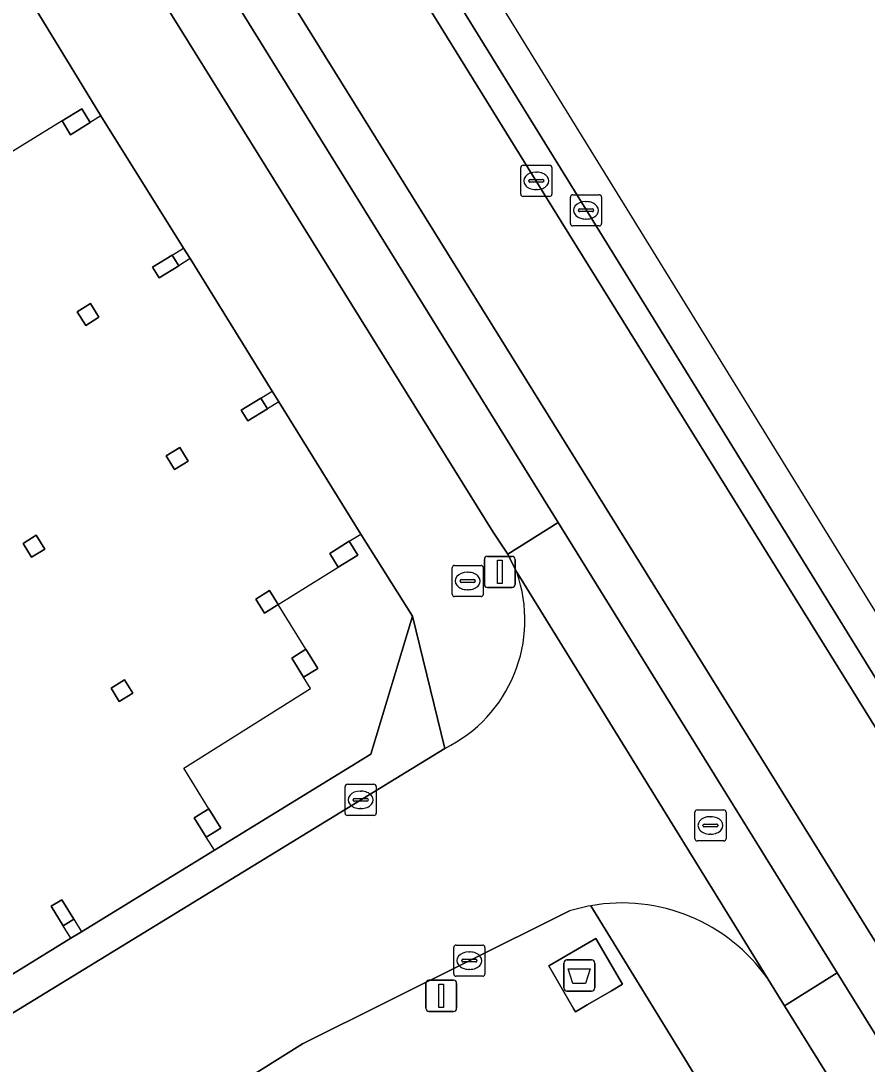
# Model space of a CAD drawing. Extents: x 159888 to 160761, y 384031 to 384750.
# Drawn here: x 160598.52 to 160625.68, y 384321.23 to 384354.7 of the extents above; entities that cross this region are included whole.
import ezdxf

# ---------------------------------------------------------------- set-up
doc = ezdxf.new("R2010")
doc.units = 0
for name, color, linetype in [('IMGEO_Afval_apart_plaats', 7, 'Continuous'), ('IMGEO_Berm_open', 7, 'Continuous'), ('IMGEO_Brandkraan', 7, 'Continuous'), ('IMGEO_Erf', 7, 'Continuous'), ('IMGEO_Kolk', 7, 'Continuous'), ('IMGEO_Lichtmast', 7, 'Continuous'), ('IMGEO_Pand', 7, 'Continuous'), ('IMGEO_Pand_overbouw', 7, 'Continuous'), ('IMGEO_Parkeervlak_gesloten', 7, 'Continuous'), ('IMGEO_Rijbaan_lokaal_gesloten', 7, 'Continuous'), ('IMGEO_Rijbaan_lokaal_open', 7, 'Continuous'), ('IMGEO_Rioolput', 7, 'Continuous'), ('IMGEO_Voetpad_gesloten', 7, 'Continuous'), ('IMGEO_Voetpad_open', 7, 'Continuous')]:
    doc.layers.add(name, color=color, linetype=linetype)

msp = doc.modelspace()

# ---------------------------------------------------------------- linework, layer by layer
at = {"layer": 'IMGEO_Afval_apart_plaats'}
for p, q in [((160615.944, 384323.673), (160615.944, 384324.473)), ((160615.944, 384324.473), (160615.944, 384323.673)), ((160616.044, 384324.573), (160616.834, 384324.573)), ((160616.834, 384324.573), (160616.044, 384324.573)), ((160616.934, 384324.473), (160616.934, 384323.673)), ((160616.934, 384323.673), (160616.934, 384324.473)), ((160616.834, 384323.573), (160616.044, 384323.573)), ((160616.044, 384323.573), (160616.834, 384323.573))]:
    msp.add_line(p, q, dxfattribs=at)
msp.add_lwpolyline([(160616.087, 384324.287), (160616.791, 384324.287), (160616.642, 384323.817), (160616.236, 384323.817), (160616.087, 384324.287)], dxfattribs=at)
for centre, start, end in [((160616.044, 384324.473), 90, 180), ((160616.044, 384324.473), 90, 180), ((160616.834, 384324.473), 0, 90), ((160616.834, 384324.473), 360, 90), ((160616.044, 384323.673), 180, 270), ((160616.044, 384323.673), 180, 270), ((160616.834, 384323.673), 270, 0), ((160616.834, 384323.673), 270, 0)]:
    msp.add_arc(centre, 0.1, start, end, dxfattribs=at)
at = {"layer": 'IMGEO_Berm_open'}
msp.add_lwpolyline([(160573.734, 384418.106), (160547.482, 384460.166), (160546.333, 384462.102), (160545.604, 384461.675), (160546.003, 384460.9), (160546.729, 384459.74), (160564.541, 384431.158), (160615.861, 384348.269), (160631.369, 384323.299), (160632.074, 384323.722), (160631.044, 384325.378)], close=True, dxfattribs=at)
at = {"layer": 'IMGEO_Brandkraan'}
for p, q in [((160612.359, 384336.304), (160612.359, 384337.156)), ((160612.434, 384337.23), (160613.286, 384337.23)), ((160613.36, 384337.156), (160613.36, 384336.304)), ((160612.618, 384336.724), (160612.618, 384336.736)), ((160612.661, 384336.773), (160613.059, 384336.773)), ((160612.847, 384337.01), (160612.872, 384337.01)), ((160613.102, 384336.736), (160613.102, 384336.724)), ((160613.056, 384336.687), (160612.658, 384336.687)), ((160612.87, 384336.45), (160612.845, 384336.45)), ((160613.286, 384336.23), (160612.434, 384336.23))]:
    msp.add_line(p, q, dxfattribs=at)
for points in [[(160612.359, 384336.304), (160612.359, 384337.156)], [(160612.434, 384337.23), (160613.286, 384337.23)], [(160613.36, 384337.156), (160613.36, 384336.304)], [(160613.286, 384336.23), (160612.434, 384336.23)]]:
    msp.add_lwpolyline(points, dxfattribs=at)
for centre, radius, start, end in [((160612.436, 384337.154), 0.0765, 91.552, 178.448), ((160612.436, 384337.154), 0.0765, 91.552, 178.448), ((160613.284, 384337.154), 0.0765, 1.552, 88.448), ((160613.284, 384337.154), 0.0765, 1.552, 88.448), ((160612.658, 384336.733), 0.0403, 85.8775, 175.7526), ((160612.655, 384336.723), 0.0366, 178.938, 274.7102), ((160613.059, 384336.73), 0.043, 264.8664, 352.4533), ((160613.063, 384336.735), 0.0386, 1.7309, 96.639), ((160612.436, 384336.306), 0.0765, 181.552, 268.448), ((160612.436, 384336.306), 0.0765, 181.552, 268.448), ((160613.284, 384336.306), 0.0765, 271.552, 358.448), ((160613.284, 384336.306), 0.0765, 271.552, 358.448)]:
    msp.add_arc(centre, radius, start, end, dxfattribs=at)
for centre, major_axis, ratio, start_param, end_param in [((160612.846, 384336.73), (-0.387, 0.002), 0.722429, 4.712389, 7.853982), ((160612.871, 384336.73), (-0.39, 0.002), 0.717154, 1.570796, 4.712389)]:
    msp.add_ellipse(centre, major_axis=major_axis, ratio=ratio, start_param=start_param, end_param=end_param, dxfattribs=at)
at = {"layer": 'IMGEO_Erf'}
msp.add_lwpolyline([(160566.993, 384306.736), (160571.974, 384309.253), (160572.443, 384308.324), (160586.028, 384315.337), (160590.108, 384317.85), (160589.869, 384318.218), (160595.657, 384321.842), (160595.889, 384321.422), (160596.143, 384321.577), (160595.584, 384322.484), (160595.862, 384322.654), (160600.124, 384325.268), (160600.464, 384325.477), (160604.727, 384328.091), (160609.747, 384331.17), (160611.084, 384335.6), (160609.425, 384338.231), (160606.794, 384342.482), (160606.584, 384342.823), (160603.953, 384347.074), (160603.742, 384347.414), (160601.085, 384351.65), (160600.365, 384352.829), (160597.222, 384357.971)], dxfattribs=at)
for points in [[(160600.471, 384351.881), (160600.745, 384351.439), (160600.116, 384351.05), (160599.842, 384351.492)], [(160603.376, 384347.187), (160603.587, 384346.847), (160602.958, 384346.458), (160602.747, 384346.798)], [(160600.328, 384345.364), (160600.752, 384345.629), (160601.023, 384345.197), (160600.599, 384344.932)], [(160606.217, 384342.595), (160606.428, 384342.255), (160605.799, 384341.866), (160605.588, 384342.206)], [(160603.186, 384340.745), (160603.621, 384341.012), (160603.887, 384340.577), (160603.452, 384340.31)], [(160598.587, 384337.934), (160599.013, 384338.196), (160599.285, 384337.752), (160598.859, 384337.49)], [(160609.058, 384338.003), (160609.332, 384337.561), (160608.703, 384337.172), (160608.429, 384337.614)], [(160606.496, 384336.424), (160606.775, 384335.973), (160606.334, 384335.699), (160606.055, 384336.15)], [(160607.209, 384334.254), (160607.667, 384334.538), (160608.046, 384333.926), (160607.588, 384333.642)], [(160601.413, 384333.293), (160601.846, 384333.559), (160602.108, 384333.135), (160601.675, 384332.869)], [(160604.083, 384329.132), (160604.55, 384329.421), (160604.933, 384328.8), (160604.466, 384328.511)], [(160599.83, 384326.502), (160600.213, 384325.881), (160599.873, 384325.671), (160599.49, 384326.292)]]:
    msp.add_lwpolyline(points, close=True, dxfattribs=at)
at = {"layer": 'IMGEO_Kolk'}
for p, q in [((160614.559, 384349.142), (160614.559, 384349.994)), ((160614.634, 384350.068), (160615.486, 384350.068)), ((160615.047, 384349.848), (160615.072, 384349.848)), ((160615.56, 384349.994), (160615.56, 384349.142)), ((160614.818, 384349.562), (160614.818, 384349.574)), ((160615.256, 384349.525), (160614.858, 384349.525)), ((160614.861, 384349.611), (160615.259, 384349.611)), ((160615.302, 384349.574), (160615.302, 384349.562)), ((160615.07, 384349.288), (160615.045, 384349.288)), ((160616.229, 384349.124), (160617.081, 384349.124)), ((160615.486, 384349.068), (160614.634, 384349.068)), ((160616.154, 384348.198), (160616.154, 384349.05)), ((160616.642, 384348.904), (160616.667, 384348.904)), ((160617.155, 384349.05), (160617.155, 384348.198)), ((160616.413, 384348.618), (160616.413, 384348.63)), ((160616.851, 384348.581), (160616.453, 384348.581)), ((160616.456, 384348.667), (160616.854, 384348.667)), ((160616.897, 384348.63), (160616.897, 384348.618)), ((160617.081, 384348.124), (160616.229, 384348.124)), ((160616.665, 384348.344), (160616.64, 384348.344)), ((160608.923, 384329.282), (160608.923, 384330.134)), ((160608.998, 384330.208), (160609.85, 384330.208)), ((160609.924, 384330.134), (160609.924, 384329.282)), ((160609.182, 384329.702), (160609.182, 384329.714)), ((160609.62, 384329.665), (160609.222, 384329.665)), ((160609.225, 384329.751), (160609.623, 384329.751)), ((160609.411, 384329.988), (160609.436, 384329.988)), ((160609.666, 384329.714), (160609.666, 384329.702)), ((160609.434, 384329.428), (160609.409, 384329.428)), ((160609.85, 384329.208), (160608.998, 384329.208)), ((160612.412, 384324.123), (160612.412, 384324.975)), ((160612.487, 384325.049), (160613.339, 384325.049)), ((160613.413, 384324.975), (160613.413, 384324.123)), ((160612.9, 384324.829), (160612.925, 384324.829)), ((160612.671, 384324.543), (160612.671, 384324.555)), ((160613.109, 384324.506), (160612.711, 384324.506)), ((160612.714, 384324.592), (160613.112, 384324.592)), ((160613.155, 384324.555), (160613.155, 384324.543)), ((160613.339, 384324.049), (160612.487, 384324.049)), ((160612.923, 384324.269), (160612.898, 384324.269))]:
    msp.add_line(p, q, dxfattribs=at)
for points in [[(160614.559, 384349.142), (160614.559, 384349.994)], [(160614.634, 384350.068), (160615.486, 384350.068)], [(160615.56, 384349.994), (160615.56, 384349.142)], [(160616.229, 384349.124), (160617.081, 384349.124)], [(160615.486, 384349.068), (160614.634, 384349.068)], [(160616.154, 384348.198), (160616.154, 384349.05)], [(160617.155, 384349.05), (160617.155, 384348.198)], [(160617.081, 384348.124), (160616.229, 384348.124)], [(160608.923, 384329.282), (160608.923, 384330.134)], [(160608.998, 384330.208), (160609.85, 384330.208)], [(160609.924, 384330.134), (160609.924, 384329.282)], [(160609.85, 384329.208), (160608.998, 384329.208)], [(160612.412, 384324.123), (160612.412, 384324.975)], [(160612.487, 384325.049), (160613.339, 384325.049)], [(160613.413, 384324.975), (160613.413, 384324.123)], [(160613.339, 384324.049), (160612.487, 384324.049)]]:
    msp.add_lwpolyline(points, dxfattribs=at)
for centre, radius, start, end in [((160614.636, 384349.992), 0.0765, 91.552, 178.448), ((160614.636, 384349.992), 0.0765, 91.552, 178.448), ((160615.484, 384349.992), 0.0765, 1.552, 88.448), ((160615.484, 384349.992), 0.0765, 1.552, 88.448), ((160614.858, 384349.571), 0.0403, 85.8775, 175.7526), ((160614.855, 384349.561), 0.0366, 178.938, 274.7102), ((160615.259, 384349.568), 0.043, 264.8664, 352.4533), ((160615.263, 384349.573), 0.0386, 1.7309, 96.639), ((160614.636, 384349.144), 0.0765, 181.552, 268.448), ((160614.636, 384349.144), 0.0765, 181.552, 268.448), ((160615.484, 384349.144), 0.0765, 271.552, 358.448), ((160615.484, 384349.144), 0.0765, 271.552, 358.448), ((160616.231, 384349.048), 0.0765, 91.552, 178.448), ((160616.231, 384349.048), 0.0765, 91.552, 178.448), ((160617.079, 384349.048), 0.0765, 1.552, 88.448), ((160617.079, 384349.048), 0.0765, 1.552, 88.448), ((160616.453, 384348.627), 0.0403, 85.8775, 175.7526), ((160616.45, 384348.617), 0.0366, 178.938, 274.7102), ((160616.854, 384348.624), 0.043, 264.8664, 352.4533), ((160616.858, 384348.629), 0.0386, 1.7309, 96.639), ((160616.231, 384348.2), 0.0765, 181.552, 268.448), ((160616.231, 384348.2), 0.0765, 181.552, 268.448), ((160617.079, 384348.2), 0.0765, 271.552, 358.448), ((160617.079, 384348.2), 0.0765, 271.552, 358.448), ((160609, 384330.132), 0.0765, 91.552, 178.448), ((160609, 384330.132), 0.0765, 91.552, 178.448), ((160609.848, 384330.132), 0.0765, 1.552, 88.448), ((160609.848, 384330.132), 0.0765, 1.552, 88.448), ((160609.222, 384329.711), 0.0403, 85.8775, 175.7526), ((160609.219, 384329.701), 0.0366, 178.938, 274.7102), ((160609.623, 384329.708), 0.043, 264.8664, 352.4533), ((160609.627, 384329.713), 0.0386, 1.7309, 96.639), ((160609, 384329.284), 0.0765, 181.552, 268.448), ((160609, 384329.284), 0.0765, 181.552, 268.448), ((160609.848, 384329.284), 0.0765, 271.552, 358.448), ((160609.848, 384329.284), 0.0765, 271.552, 358.448), ((160612.489, 384324.973), 0.0765, 91.552, 178.448), ((160612.489, 384324.973), 0.0765, 91.552, 178.448), ((160613.337, 384324.973), 0.0765, 1.552, 88.448), ((160613.337, 384324.973), 0.0765, 1.552, 88.448), ((160612.711, 384324.552), 0.0403, 85.8775, 175.7526), ((160612.708, 384324.542), 0.0366, 178.938, 274.7102), ((160613.112, 384324.549), 0.043, 264.8664, 352.4533), ((160613.116, 384324.554), 0.0386, 1.7309, 96.639), ((160612.489, 384324.125), 0.0765, 181.552, 268.448), ((160612.489, 384324.125), 0.0765, 181.552, 268.448), ((160613.337, 384324.125), 0.0765, 271.552, 358.448), ((160613.337, 384324.125), 0.0765, 271.552, 358.448)]:
    msp.add_arc(centre, radius, start, end, dxfattribs=at)
for centre, major_axis, ratio, start_param, end_param in [((160615.046, 384349.568), (-0.387, 0.002), 0.722429, 4.712389, 7.853982), ((160615.071, 384349.568), (-0.39, 0.002), 0.717154, 1.570796, 4.712389), ((160616.641, 384348.624), (-0.387, 0.002), 0.722429, 4.712389, 7.853982), ((160616.666, 384348.624), (-0.39, 0.002), 0.717154, 1.570796, 4.712389), ((160609.41, 384329.708), (-0.387, 0.002), 0.722429, 4.712389, 7.853982), ((160609.435, 384329.708), (-0.39, 0.002), 0.717154, 1.570796, 4.712389), ((160612.899, 384324.549), (-0.387, 0.002), 0.722429, 4.712389, 7.853982), ((160612.924, 384324.549), (-0.39, 0.002), 0.717154, 1.570796, 4.712389)]:
    msp.add_ellipse(centre, major_axis=major_axis, ratio=ratio, start_param=start_param, end_param=end_param, dxfattribs=at)
at = {"layer": 'IMGEO_Lichtmast'}
for p, q in [((160613.394, 384336.62), (160613.394, 384337.42)), ((160613.394, 384337.42), (160613.394, 384336.62)), ((160613.494, 384337.52), (160614.284, 384337.52)), ((160614.284, 384337.52), (160613.494, 384337.52)), ((160614.384, 384337.42), (160614.384, 384336.62)), ((160614.384, 384336.62), (160614.384, 384337.42)), ((160614.284, 384336.52), (160613.494, 384336.52)), ((160613.494, 384336.52), (160614.284, 384336.52)), ((160611.514, 384323.021), (160611.514, 384323.821)), ((160611.514, 384323.821), (160611.514, 384323.021)), ((160611.614, 384323.921), (160612.404, 384323.921)), ((160612.404, 384323.921), (160611.614, 384323.921)), ((160612.504, 384323.821), (160612.504, 384323.021)), ((160612.504, 384323.021), (160612.504, 384323.821)), ((160612.404, 384322.921), (160611.614, 384322.921)), ((160611.614, 384322.921), (160612.404, 384322.921))]:
    msp.add_line(p, q, dxfattribs=at)
for points in [[(160613.814, 384337.395), (160613.964, 384337.395), (160613.964, 384336.645), (160613.814, 384336.645), (160613.814, 384337.395)], [(160611.934, 384323.796), (160612.084, 384323.796), (160612.084, 384323.046), (160611.934, 384323.046), (160611.934, 384323.796)]]:
    msp.add_lwpolyline(points, dxfattribs=at)
for centre, start, end in [((160613.494, 384337.42), 90, 180), ((160613.494, 384337.42), 90, 180), ((160614.284, 384337.42), 0, 90), ((160614.284, 384337.42), 360, 90), ((160613.494, 384336.62), 180, 270), ((160613.494, 384336.62), 180, 270), ((160614.284, 384336.62), 270, 0), ((160614.284, 384336.62), 270, 0), ((160611.614, 384323.821), 90, 180), ((160611.614, 384323.821), 90, 180), ((160612.404, 384323.821), 0, 90), ((160612.404, 384323.821), 360, 90), ((160611.614, 384323.021), 180, 270), ((160611.614, 384323.021), 180, 270), ((160612.404, 384323.021), 270, 0), ((160612.404, 384323.021), 270, 0)]:
    msp.add_arc(centre, 0.1, start, end, dxfattribs=at)
at = {"layer": 'IMGEO_Pand'}
for points in [[(160600.745, 384351.439), (160600.471, 384351.881), (160599.842, 384351.492), (160600.116, 384351.05)], [(160603.376, 384347.187), (160602.747, 384346.798), (160602.958, 384346.458), (160603.587, 384346.847)], [(160600.599, 384344.932), (160601.023, 384345.197), (160600.752, 384345.629), (160600.328, 384345.364)], [(160606.428, 384342.255), (160606.217, 384342.595), (160605.588, 384342.206), (160605.799, 384341.866)], [(160603.452, 384340.31), (160603.887, 384340.577), (160603.621, 384341.012), (160603.186, 384340.745)], [(160598.859, 384337.49), (160599.285, 384337.752), (160599.013, 384338.196), (160598.587, 384337.934)], [(160609.058, 384338.003), (160608.429, 384337.614), (160608.703, 384337.172), (160609.332, 384337.561)], [(160606.775, 384335.973), (160606.496, 384336.424), (160606.055, 384336.15), (160606.334, 384335.699)], [(160607.588, 384333.642), (160608.046, 384333.926), (160607.667, 384334.538), (160607.209, 384334.254)], [(160601.675, 384332.869), (160602.108, 384333.135), (160601.846, 384333.559), (160601.413, 384333.293)], [(160604.466, 384328.511), (160604.933, 384328.8), (160604.55, 384329.421), (160604.083, 384329.132)], [(160600.213, 384325.881), (160599.83, 384326.502), (160599.49, 384326.292), (160599.873, 384325.671)]]:
    msp.add_lwpolyline(points, close=True, dxfattribs=at)
at = {"layer": 'IMGEO_Pand_overbouw'}
msp.add_lwpolyline([(160595.862, 384322.654), (160600.124, 384325.268), (160599.873, 384325.671), (160599.49, 384326.292), (160599.83, 384326.502), (160600.213, 384325.881), (160600.464, 384325.477), (160604.727, 384328.091), (160604.466, 384328.511), (160604.083, 384329.132), (160604.55, 384329.421), (160603.747, 384330.724), (160607.81, 384333.285), (160607.588, 384333.642), (160607.209, 384334.254), (160607.667, 384334.538), (160606.775, 384335.973), (160608.703, 384337.172), (160608.429, 384337.614), (160609.058, 384338.003), (160609.425, 384338.231), (160606.794, 384342.482), (160606.428, 384342.255), (160605.799, 384341.866), (160605.588, 384342.206), (160606.217, 384342.595), (160606.584, 384342.823), (160603.953, 384347.074), (160603.587, 384346.847), (160602.958, 384346.458), (160602.747, 384346.798), (160603.376, 384347.187), (160603.742, 384347.414), (160601.085, 384351.65), (160600.745, 384351.439), (160600.116, 384351.05), (160599.842, 384351.492), (160597.918, 384350.308)], dxfattribs=at)
at = {"layer": 'IMGEO_Parkeervlak_gesloten'}
msp.add_lwpolyline([(160537.553, 384461.036), (160540.083, 384456.992), (160542.538, 384453.014), (160544.582, 384449.757), (160546.017, 384447.47), (160547.886, 384444.522), (160552.792, 384436.596), (160555.44, 384432.318), (160560.546, 384424.068), (160561.084, 384423.337), (160563.566, 384419.321), (160564.854, 384417.108), (160570.857, 384407.526), (160585.252, 384384.362), (160600.12, 384360.1), (160613.675, 384338.3), (160614.145, 384337.587), (160615.758, 384338.612), (160591.404, 384377.897)], dxfattribs=at)
msp.add_lwpolyline([(160627.201, 384320.153), (160626.898, 384320.642), (160624.721, 384324.154), (160623.028, 384323.095), (160625.204, 384319.595), (160668.501, 384250), (160682.874, 384226.85), (160687.066, 384220.06), (160690.34, 384214.758), (160703.28, 384193.928), (160705.339, 384190.616), (160709.635, 384183.701), (160711.54, 384180.634), (160712.528, 384179.044), (160725.705, 384157.813), (160717.699, 384173.243), (160713.185, 384181.538), (160666.822, 384256.425)], close=True, dxfattribs=at)
at = {"layer": 'IMGEO_Rijbaan_lokaal_gesloten'}
for points in [[(160530.872, 384485.299), (160529.392, 384487.663), (160528.599, 384488.928), (160527.089, 384491.477), (160521.986, 384499.927), (160522.875, 384494.017), (160521.397, 384493.999), (160525.927, 384486.643), (160525.936, 384486.628), (160565.675, 384422.118), (160628.254, 384321.427), (160631.369, 384323.299), (160615.861, 384348.269), (160564.541, 384431.158), (160546.729, 384459.74), (160546.003, 384460.9), (160545.604, 384461.675)], [(160633.021, 384324.291), (160626.323, 384335.141), (160581.707, 384407.406), (160547.381, 384462.76), (160546.333, 384462.102), (160547.482, 384460.166), (160573.734, 384418.106), (160631.044, 384325.378), (160632.074, 384323.722), (160633.021, 384324.291)]]:
    msp.add_lwpolyline(points, dxfattribs=at)
msp.add_lwpolyline([(160525.936, 384486.628), (160525.927, 384486.643), (160521.397, 384493.999), (160519.494, 384493.976), (160523.701, 384487.143), (160524.133, 384486.422), (160537.603, 384464.743), (160543.713, 384454.868), (160591.404, 384377.897), (160615.758, 384338.612), (160624.721, 384324.154), (160626.898, 384320.642), (160628.254, 384321.427), (160565.675, 384422.118)], close=True, dxfattribs=at)
at = {"layer": 'IMGEO_Rijbaan_lokaal_open'}
msp.add_lwpolyline([(160615.758, 384338.612), (160614.145, 384337.587), (160614.289, 384337.297), (160614.431, 384337.013), (160622.486, 384323.966), (160623.028, 384323.095), (160624.721, 384324.154)], close=True, dxfattribs=at)
for points in [[(160622.486, 384323.966), (160614.431, 384337.013)], [(160612.124, 384331.359), (160596.143, 384321.577), (160595.889, 384321.422), (160590.108, 384317.85), (160586.028, 384315.337), (160572.443, 384308.324), (160567.462, 384305.807), (160566.53, 384305.339), (160555.538, 384299.708), (160550.478, 384297.137), (160546.731, 384295.217), (160546.235, 384294.964), (160538.022, 384290.775), (160536.409, 384289.932), (160530.529, 384286.928), (160530.447, 384286.864), (160533.164, 384281.656), (160533.808, 384281.997), (160534.575, 384282.359), (160579.578, 384305.42), (160588.356, 384309.89)], [(160588.356, 384309.89), (160588.848, 384310.16), (160607.558, 384321.885), (160615.782, 384325.978), (160616.128, 384326.145)]]:
    msp.add_lwpolyline(points, dxfattribs=at)
for centre, radius, start, end in [((160610.108, 384335.479), 4.587, 296.0705, 19.5357), ((160617.81, 384320.689), 5.71, 35.0226, 100.1207), ((160617.801, 384320.738), 5.66, 100.1194, 107.1973)]:
    msp.add_arc(centre, radius, start, end, dxfattribs=at)
at = {"layer": 'IMGEO_Rioolput'}
for p, q in [((160620.224, 384329.388), (160621.076, 384329.388)), ((160620.149, 384328.462), (160620.149, 384329.314)), ((160620.637, 384329.168), (160620.662, 384329.168)), ((160621.15, 384329.314), (160621.15, 384328.462)), ((160620.408, 384328.882), (160620.408, 384328.894)), ((160620.846, 384328.845), (160620.448, 384328.845)), ((160620.451, 384328.931), (160620.849, 384328.931)), ((160620.892, 384328.894), (160620.892, 384328.882)), ((160621.076, 384328.388), (160620.224, 384328.388)), ((160620.66, 384328.608), (160620.635, 384328.608))]:
    msp.add_line(p, q, dxfattribs=at)
for points in [[(160620.224, 384329.388), (160621.076, 384329.388)], [(160620.149, 384328.462), (160620.149, 384329.314)], [(160621.15, 384329.314), (160621.15, 384328.462)], [(160621.076, 384328.388), (160620.224, 384328.388)]]:
    msp.add_lwpolyline(points, dxfattribs=at)
for centre, radius, start, end in [((160620.226, 384329.312), 0.0765, 91.552, 178.448), ((160620.226, 384329.312), 0.0765, 91.552, 178.448), ((160621.074, 384329.312), 0.0765, 1.552, 88.448), ((160621.074, 384329.312), 0.0765, 1.552, 88.448), ((160620.448, 384328.891), 0.0403, 85.8775, 175.7526), ((160620.445, 384328.881), 0.0366, 178.938, 274.7102), ((160620.849, 384328.888), 0.043, 264.8664, 352.4533), ((160620.853, 384328.893), 0.0386, 1.7309, 96.639), ((160620.226, 384328.464), 0.0765, 181.552, 268.448), ((160620.226, 384328.464), 0.0765, 181.552, 268.448), ((160621.074, 384328.464), 0.0765, 271.552, 358.448), ((160621.074, 384328.464), 0.0765, 271.552, 358.448)]:
    msp.add_arc(centre, radius, start, end, dxfattribs=at)
for centre, major_axis, ratio, start_param, end_param in [((160620.636, 384328.888), (-0.387, 0.002), 0.722429, 4.712389, 7.853982), ((160620.661, 384328.888), (-0.39, 0.002), 0.717154, 1.570796, 4.712389)]:
    msp.add_ellipse(centre, major_axis=major_axis, ratio=ratio, start_param=start_param, end_param=end_param, dxfattribs=at)
at = {"layer": 'IMGEO_Voetpad_gesloten'}
msp.add_lwpolyline([(160617.832, 384323.793), (160616.974, 384325.255), (160615.462, 384324.378), (160616.263, 384322.997), (160616.317, 384322.903), (160616.696, 384323.126), (160617.473, 384323.582)], close=True, dxfattribs=at)
at = {"layer": 'IMGEO_Voetpad_open'}
for points in [[(160566.359, 384407.814), (160570.55, 384401.238), (160573.139, 384397.008), (160573.976, 384395.655), (160576.576, 384391.436), (160577.427, 384390.077), (160580.046, 384385.856), (160585.486, 384377.009), (160590.298, 384369.214), (160591.184, 384367.806), (160593.757, 384363.576), (160594.642, 384362.181), (160597.222, 384357.971), (160600.365, 384352.829), (160601.085, 384351.65), (160603.742, 384347.414), (160603.953, 384347.074), (160606.584, 384342.823), (160606.794, 384342.482), (160609.425, 384338.231), (160611.084, 384335.6), (160612.124, 384331.359)], [(160614.431, 384337.013), (160614.289, 384337.297), (160614.145, 384337.587), (160613.675, 384338.3), (160600.12, 384360.1), (160585.252, 384384.362)], [(160616.128, 384326.145), (160615.782, 384325.978), (160607.558, 384321.885), (160588.848, 384310.16), (160588.356, 384309.89), (160588.842, 384308.937), (160580.064, 384304.467), (160579.578, 384305.42), (160534.575, 384282.359), (160533.808, 384281.997), (160533.164, 384281.656), (160532.184, 384281.146)], [(160582.038, 384303.635), (160582.096, 384303.521), (160588.624, 384306.834), (160590.982, 384308.334), (160596.202, 384311.606), (160603.685, 384316.3), (160608.91, 384319.592), (160610.863, 384320.807), (160612.108, 384320.804), (160620.206, 384320.788), (160616.807, 384326.31)], [(160616.807, 384326.31), (160620.206, 384320.788), (160631.153, 384303.264), (160634.46, 384298.079), (160638.193, 384292.131), (160641.474, 384286.895), (160645.209, 384280.948), (160648.49, 384275.72), (160652.188, 384269.772), (160655.532, 384264.527), (160659.234, 384258.591), (160662.536, 384253.347), (160664.643, 384250), (160668.444, 384243.96), (160668.613, 384243.687), (160671.847, 384238.47), (160675.03, 384233.336), (160678.996, 384226.937), (160681.922, 384226.262), (160682.874, 384226.85), (160668.501, 384250), (160625.204, 384319.595)], [(160625.204, 384319.595), (160623.028, 384323.095), (160622.486, 384323.966)]]:
    msp.add_lwpolyline(points, dxfattribs=at)
for points in [[(160611.084, 384335.6), (160609.747, 384331.17), (160604.727, 384328.091), (160600.464, 384325.477), (160600.124, 384325.268), (160595.862, 384322.654), (160595.584, 384322.484), (160596.143, 384321.577), (160612.124, 384331.359)], [(160615.462, 384324.378), (160616.974, 384325.255), (160617.832, 384323.793), (160617.473, 384323.582), (160616.696, 384323.126), (160616.317, 384322.903), (160616.263, 384322.997)]]:
    msp.add_lwpolyline(points, close=True, dxfattribs=at)
for centre, radius, start, end in [((160610.108, 384335.479), 4.587, 296.0705, 19.5357), ((160617.81, 384320.689), 5.71, 35.0226, 100.1207), ((160617.801, 384320.738), 5.66, 100.1194, 107.1973)]:
    msp.add_arc(centre, radius, start, end, dxfattribs=at)

doc.saveas('drawing.dxf')
